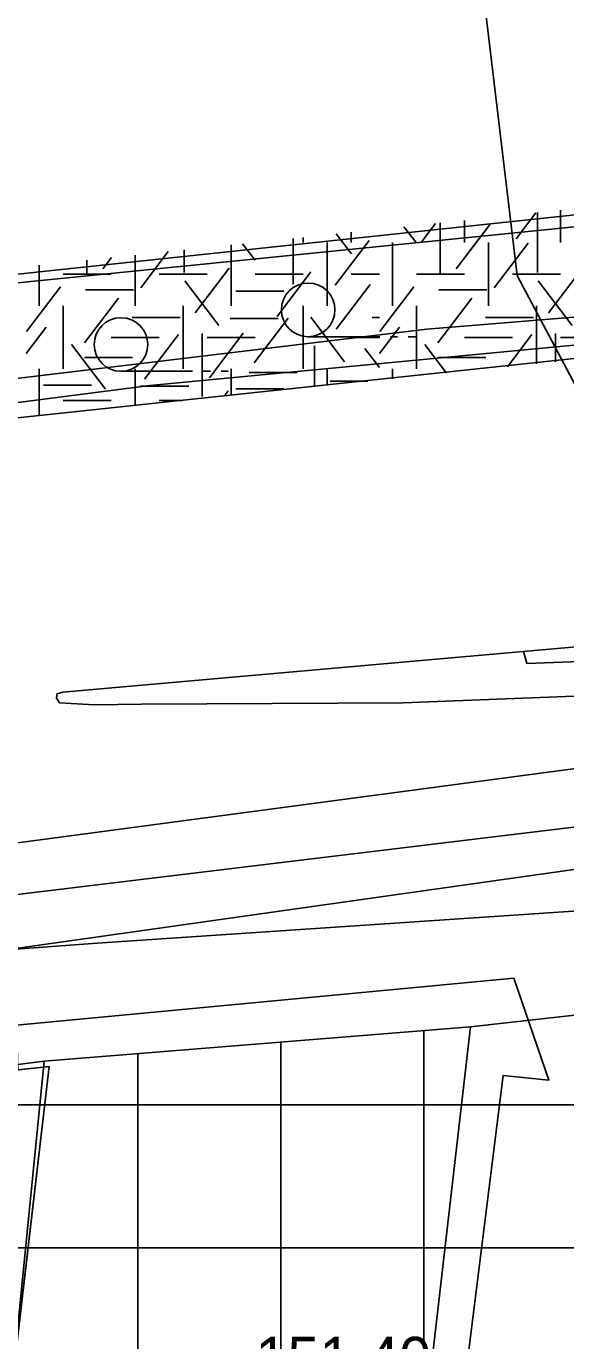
# Model space of a CAD drawing. Extents: x 419101 to 420177, y 4451541 to 4452254.
# Drawn here: x 419873.35 to 419888.43, y 4452050.23 to 4452086.99 of the extents above; entities that cross this region are included whole.
import ezdxf

# ---------------------------------------------------------------- set-up
doc = ezdxf.new("R2010")
doc.units = 0
for name, color, linetype in [('2_KADASTRO', 7, 'Continuous'), ('3_HALİHAZIR', 7, 'Continuous'), ('Level 10', 7, 'Continuous'), ('Level 29', 7, 'Continuous'), ('Level 34', 7, 'Continuous'), ('Level 41', 7, 'Continuous'), ('Level 60', 7, 'Continuous'), ('Level 62', 7, 'Continuous')]:
    doc.layers.add(name, color=color, linetype=linetype)

msp = doc.modelspace()

# ---------------------------------------------------------------- linework, layer by layer
at = {"layer": '2_KADASTRO'}
for points in [[(419895.245, 4452064.6), (419899.647, 4452066.075), (419914.063, 4452071.373), (419937.295, 4452081.341), (419966.485, 4452081.915), (419970.023, 4452101.452), (419969.26, 4452110.932), (419905.492, 4452102.981), (419884.819, 4452098.899), (419887.067, 4452080.026)], [(419881.31, 4452017.33), (419884.54, 4452048.43), (419885.77, 4452059.01), (419892.58, 4452059.77), (419916.658, 4452026.204), (419919.228, 4452022.622), (419923.614, 4452017.68), (419927.332, 4452013.491), (419929.285, 4452011.291), (419923.266, 4452012.149), (419918.75, 4452012.792), (419909.071, 4452014.172), (419898.84, 4452015.63), (419889.23, 4452016.42)], [(419869.55, 4452018.44), (419870.61, 4452028.19), (419871.77, 4452038.29), (419872.5, 4452045.74), (419872.816, 4452048.235), (419873.05, 4452050.08), (419873.85, 4452058.05), (419885.77, 4452059.01), (419884.54, 4452048.43), (419881.31, 4452017.33), (419879.2, 4452017.57)], [(419862.83, 4452049.325), (419863.41, 4452056.725), (419865.24, 4452056.96), (419873.85, 4452058.05), (419873.05, 4452050.08), (419872.816, 4452048.235), (419864.096, 4452049.187)]]:
    msp.add_lwpolyline(points, close=True, dxfattribs=at)
at = {"layer": '3_HALİHAZIR'}
for p, q in [((419881.227, 4452078.31), (419883.227, 4452078.31)), ((419883.527, 4452078.31), (419883.727, 4452078.31)), ((419884.027, 4452078.31), (419884.227, 4452078.31)), ((419875.994, 4452077.342), (419877.994, 4452077.342)), ((419878.294, 4452077.342), (419878.494, 4452077.342)), ((419878.794, 4452077.342), (419878.994, 4452077.342))]:
    msp.add_line(p, q, dxfattribs=at)
for points in [[(419685.337, 4452041.692), (419721.116, 4452049.512), (419735.648, 4452052.343), (419765.479, 4452058.976), (419803.77, 4452068.263), (419832.047, 4452073.915), (419846.386, 4452076.213), (419872.445, 4452079.756), (419890.897, 4452081.604), (419918.22, 4452083.688), (419940.3, 4452084.348), (419964.834, 4452084.5), (419985.907, 4452083.744), (420007.786, 4452082.528), (420026.8, 4452080.84), (420043.753, 4452078.768), (420062.038, 4452076.118), (420071.621, 4452074.582), (420083.274, 4452072.498), (420096.362, 4452069.786), (420110.248, 4452066.758), (420131.153, 4452061.533)], [(419735.648, 4452051.626), (419753.553, 4452055.59), (419787.947, 4452062.745), (419808.073, 4452066.552), (419824.886, 4452070.062), (419854.612, 4452074.925), (419884.543, 4452078.525), (419901.898, 4452079.94), (419924.67, 4452081.354), (419942.421, 4452081.953), (419968.17, 4452081.676), (419988.581, 4452081.052), (420004.314, 4452080.488), (420031.297, 4452077.697), (420044.224, 4452076.353)], [(420130.319, 4452058.874), (420099.984, 4452065.656), (420072.202, 4452070.958), (420055.64, 4452073.507), (420025.092, 4452077.298), (420002.523, 4452079.399), (419980.202, 4452080.467), (419961.133, 4452080.98), (419937.08, 4452080.859), (419919.004, 4452080.188), (419891.691, 4452078.364), (419876.797, 4452076.948), (419851.634, 4452073.702), (419829.209, 4452070.106), (419805.618, 4452065.288), (419784.55, 4452060.931), (419759.717, 4452055.949), (419735.794, 4452051.092), (419717.945, 4452047.292), (419699.497, 4452043.236), (419686.012, 4452039.946)], [(419974.593, 4452065.982), (419956.325, 4452067.332), (419940.078, 4452068.224), (419928.594, 4452068.738), (419919.08, 4452069.063), (419909.971, 4452069.091), (419897.998, 4452068.619), (419883.887, 4452068.072), (419876.568, 4452068.03), (419875.255, 4452068.012), (419875.255, 4452068.012), (419874.279, 4452068.073), (419874.196, 4452068.199), (419874.197, 4452068.286), (419874.208, 4452068.324), (419874.371, 4452068.368), (419890.828, 4452069.819), (419905.04, 4452071.102), (419921.824, 4452072.133), (419942.285, 4452072.668), (419956.975, 4452072.953), (419974.727, 4452072.601)], [(419887.343, 4452069.175), (419915.325, 4452070.227), (419942.907, 4452070.963), (419960.935, 4452071.017), (419984.137, 4452070.424), (420001.808, 4452069.45), (420018.386, 4452067.955), (420034.376, 4452066.368), (420049.663, 4452064.116), (420063.137, 4452062.318), (420079.907, 4452059.446), (420091.378, 4452057.186), (420113.659, 4452052.327), (420123.089, 4452050.133), (420127.879, 4452049.159)], [(419887.343, 4452069.175), (419887.246, 4452069.503)], [(419875.331, 4452061.35), (419890.721, 4452062.386)], [(419935.104, 4451986.716), (419935.03, 4451983.32), (419935.023, 4451982.027), (419934.961, 4451981.807), (419934.726, 4451981.583), (419911.76, 4451982.131), (419881.983, 4451985.577), (419855.533, 4451988.688), (419838.751, 4451990.378), (419837.929, 4451990.473), (419837.826, 4451990.6), (419837.792, 4451991.272), (419842.479, 4452018.406), (419846.435, 4452039.672), (419849.575, 4452053.776), (419850.44, 4452056.738), (419850.823, 4452057.659), (419851.306, 4452058.347), (419851.863, 4452058.862), (419852.308, 4452059.101), (419853.084, 4452059.533), (419854.805, 4452059.839), (419875.331, 4452061.35)]]:
    msp.add_lwpolyline(points, dxfattribs=at)
for points in [[(419885.444, 4452047.811), (419873.005, 4452049.499), (419873.989, 4452057.9), (419873.111, 4452057.804), (419873.069, 4452059.058), (419886.973, 4452060.372), (419887.957, 4452057.519), (419886.679, 4452057.653)], [(419873.989, 4452057.9), (419872.589, 4452045.941), (419868.893, 4452046.572), (419863.738, 4452047.54), (419865.43, 4452056.962)]]:
    msp.add_lwpolyline(points, close=True, dxfattribs=at)
for centre in [(419881.227, 4452079.06), (419875.994, 4452078.092)]:
    msp.add_circle(centre, 0.75, dxfattribs=at)
at = {"layer": 'Level 10'}
msp.add_line((419856.446, 4452058.847), (419912.502, 4452066.79), dxfattribs=at)
msp.add_lwpolyline([(419780.186, 4451912.672), (419806.001, 4451903.936), (419818.946, 4451901.713), (419833.118, 4451902.02), (419843.995, 4451903.093), (419846.676, 4451901.79), (419852.344, 4451900.18), (419858.855, 4451897.268), (419872.49, 4451894.739), (419886.968, 4451893.13), (419932.161, 4451888.991), (419960.963, 4451887.075), (419967.398, 4451888.991), (419965.176, 4451899.95), (419945.49, 4452024.564), (419942.962, 4452031.155), (419939.286, 4452050.468), (419936.834, 4452060.967), (419935.456, 4452066.256), (419911.633, 4452067.636), (419889.725, 4452064.723), (419861.23, 4452061.275)], dxfattribs=at)
at = {"layer": 'Level 29'}
for p, q in [((419885.77, 4452059.01), (419892.58, 4452059.77)), ((419873.85, 4452058.05), (419885.77, 4452059.01)), ((419851.24, 4452055.16), (419873.85, 4452058.05))]:
    msp.add_line(p, q, dxfattribs=at)
at = {"layer": 'Level 34'}
for p, q in [((419884.462, 4451975.737), (419884.462, 4452058.905)), ((419880.462, 4451996.711), (419880.462, 4452058.583)), ((419876.462, 4452017.685), (419876.462, 4452058.26)), ((419868.996, 4452056.831), (419933.707, 4452056.831)), ((419869.759, 4452052.831), (419935.245, 4452052.831))]:
    msp.add_line(p, q, dxfattribs=at)
at = {"layer": 'Level 41'}
for p, q in [((419887.039, 4452081.045), (419887.594, 4452081.775)), ((419887.639, 4452081.78), (419887.639, 4452080.105)), ((419888.283, 4452081.848), (419888.283, 4452080.941)), ((419884.242, 4452080.941), (419883.904, 4452081.386)), ((419884.402, 4452080.976), (419884.783, 4452081.478)), ((419884.922, 4452081.493), (419884.922, 4452080.07)), ((419885.362, 4452080.204), (419886.311, 4452081.454)), ((419885.597, 4452081.564), (419885.597, 4452080.941)), ((419879.744, 4452080.45), (419879.394, 4452080.91)), ((419880.808, 4452081.059), (419880.808, 4452079.784)), ((419881.09, 4452081.089), (419881.09, 4452080.941)), ((419881.762, 4452080.941), (419881.762, 4452079.174)), ((419881.762, 4452080.941), (419881.762, 4452079.174)), ((419881.982, 4452079.748), (419882.931, 4452080.998)), ((419882.434, 4452080.625), (419882.008, 4452081.186)), ((419882.433, 4452081.231), (419882.433, 4452080.941)), ((419882.433, 4452081.231), (419882.433, 4452080.941)), ((419883.583, 4452079.174), (419883.583, 4452080.941)), ((419886.269, 4452080.941), (419886.269, 4452079.174)), ((419886.428, 4452079.679), (419887.377, 4452080.929)), ((419876.39, 4452080.593), (419876.39, 4452079.174)), ((419876.549, 4452079.679), (419877.317, 4452080.691)), ((419877.76, 4452080.738), (419877.76, 4452080.105)), ((419879.076, 4452080.877), (419879.076, 4452079.174)), ((419873.704, 4452079.174), (419873.704, 4452080.31)), ((419875.043, 4452080.451), (419875.043, 4452080.07)), ((419875.483, 4452080.204), (419875.725, 4452080.523)), ((419878.066, 4452078.978), (419879.017, 4452080.227)), ((419887.945, 4452078.978), (419888.896, 4452080.227)), ((419874.375, 4452080.057), (419875.718, 4452080.057)), ((419877.061, 4452080.057), (419878.404, 4452080.057)), ((419878.732, 4452078.628), (419877.782, 4452079.877)), ((419879.747, 4452080.057), (419881.09, 4452080.057)), ((419880.357, 4452078.873), (419881.306, 4452080.123)), ((419882.433, 4452080.057), (419883.221, 4452080.057)), ((419884.254, 4452080.057), (419885.597, 4452080.057)), ((419886.94, 4452080.057), (419888.283, 4452080.057)), ((419888.611, 4452078.628), (419887.661, 4452079.877)), ((419873.352, 4452078.453), (419874.301, 4452079.702)), ((419874.999, 4452079.623), (419876.342, 4452079.623)), ((419879.207, 4452079.587), (419880.55, 4452079.587)), ((419882.008, 4452078.522), (419882.958, 4452079.771)), ((419883.231, 4452078.453), (419884.18, 4452079.702)), ((419884.878, 4452079.623), (419886.221, 4452079.623)), ((419874.375, 4452079.174), (419874.375, 4452077.407)), ((419874.977, 4452078.136), (419875.926, 4452079.386)), ((419877.733, 4452079.174), (419877.733, 4452077.407)), ((419881.09, 4452079.174), (419881.09, 4452077.407)), ((419884.254, 4452079.174), (419884.254, 4452077.407)), ((419884.856, 4452078.136), (419885.805, 4452079.386)), ((419887.612, 4452079.174), (419887.612, 4452077.555)), ((419876.305, 4452078.85), (419877.648, 4452078.85)), ((419879.047, 4452078.817), (419880.39, 4452078.817)), ((419879.717, 4452077.576), (419880.667, 4452078.826)), ((419882.247, 4452077.61), (419881.298, 4452078.859)), ((419883.017, 4452078.85), (419883.221, 4452078.85)), ((419886.184, 4452078.85), (419887.527, 4452078.85)), ((419873.342, 4452077.844), (419873.901, 4452078.58)), ((419876.654, 4452077.12), (419877.604, 4452078.37)), ((419878.265, 4452078.402), (419878.265, 4452076.634)), ((419878.465, 4452077.156), (419879.414, 4452078.405)), ((419883.221, 4452077.844), (419883.78, 4452078.58)), ((419886.8, 4452077.471), (419887.483, 4452078.37)), ((419888.144, 4452078.402), (419888.144, 4452077.611)), ((419875.562, 4452076.839), (419874.613, 4452078.089)), ((419875.718, 4452078.29), (419877.061, 4452078.29)), ((419878.404, 4452078.29), (419879.747, 4452078.29)), ((419881.408, 4452078.052), (419881.408, 4452076.909)), ((419882.433, 4452078.29), (419883.221, 4452078.29)), ((419883.221, 4452077.45), (419882.815, 4452077.984)), ((419885.096, 4452077.293), (419884.492, 4452078.089)), ((419885.597, 4452078.29), (419886.94, 4452078.29)), ((419888.283, 4452078.29), (419889.626, 4452078.29)), ((419874.972, 4452077.73), (419876.315, 4452077.73)), ((419884.851, 4452077.73), (419886.194, 4452077.73)), ((419873.704, 4452076.105), (419873.704, 4452077.407)), ((419876.39, 4452076.385), (419876.39, 4452077.407)), ((419879.076, 4452076.665), (419879.076, 4452077.407)), ((419879.581, 4452077.309), (419880.924, 4452077.309)), ((419881.762, 4452076.945), (419881.762, 4452077.407)), ((419883.583, 4452077.135), (419883.583, 4452077.407)), ((419873.827, 4452076.958), (419875.17, 4452076.958)), ((419876.544, 4452076.924), (419877.887, 4452076.924)), ((419881.844, 4452077.064), (419882.899, 4452077.064)), ((419874.375, 4452076.523), (419875.718, 4452076.523)), ((419877.061, 4452076.523), (419877.71, 4452076.523)), ((419878.877, 4452076.645), (419878.989, 4452076.792)), ((419879.207, 4452076.853), (419880.55, 4452076.853))]:
    msp.add_line(p, q, dxfattribs=at)
at = {"layer": 'Level 60'}
msp.add_lwpolyline([(419951.27, 4452064.167), (419937.039, 4452067.524), (419912.631, 4452069.422), (419868.481, 4452063.544), (419835.928, 4452059.473), (419796.195, 4452052.178)], dxfattribs=at)
at = {"layer": 'Level 62'}
for points in [[(420044.147, 4452079.514), (420019.09, 4452081.991), (419978.38, 4452084.658), (419925.866, 4452084.271), (419901.987, 4452083.137), (419855.505, 4452078.181), (419817.002, 4452071.695), (419774.097, 4452062.15)], [(419774.105, 4452058.056), (419817.769, 4452067.77), (419856.05, 4452074.22), (419902.295, 4452079.151), (419925.976, 4452080.274), (419978.264, 4452080.663), (420018.737, 4452078.006), (420043.532, 4452075.554)], [(419875.331, 4452061.35), (419890.721, 4452062.386)], [(419844.714, 4452059.096), (419875.331, 4452061.35)]]:
    msp.add_lwpolyline(points, dxfattribs=at)

# ---------------------------------------------------------------- texts
at = {"layer": '3_HALİHAZIR'}
msp.add_text('151.40', height=1.2, dxfattribs=at).set_placement((419879.754, 4452049.14))

doc.saveas('drawing.dxf')
